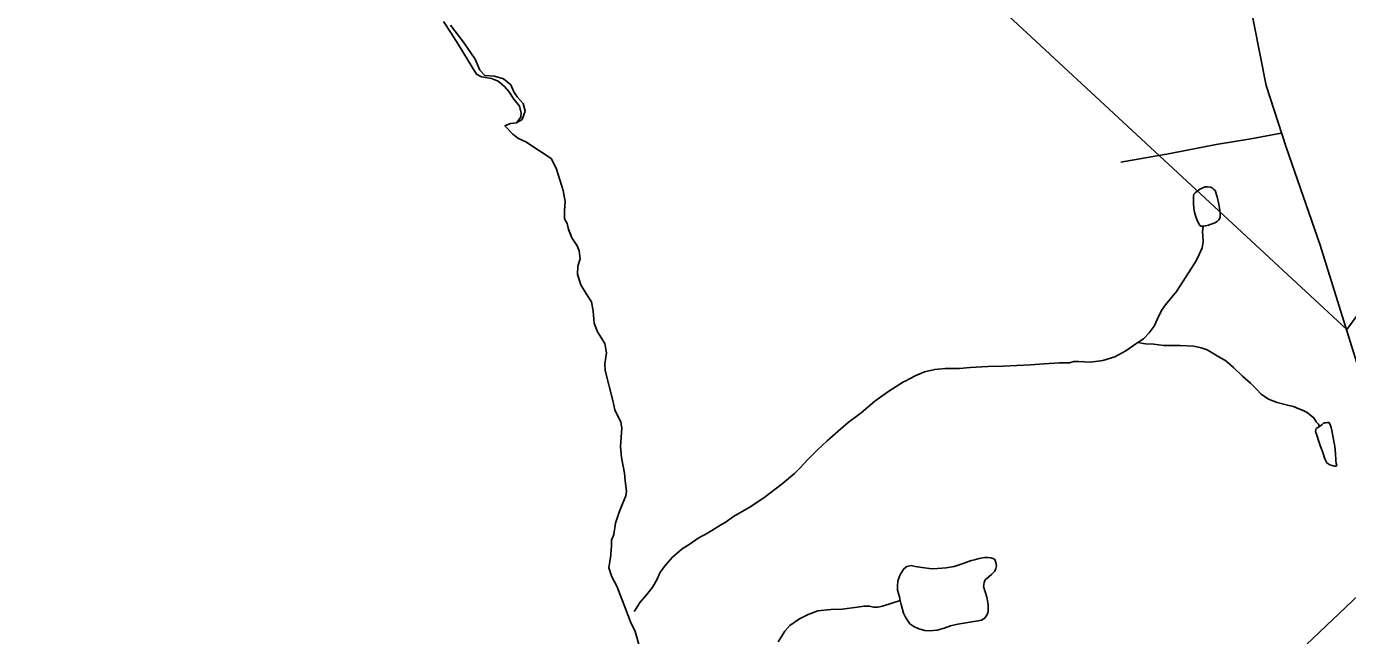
# Model space of a CAD drawing. Extents: x 2082433 to 2279600, y 546599 to 755198.
# Drawn here: x 2117030 to 2123278, y 605188 to 608071 of the extents above; entities that cross this region are included whole.
import ezdxf

# ---------------------------------------------------------------- set-up
doc = ezdxf.new("R2010")
doc.units = 0
for name, color, linetype in [('Exist Boundary Political CountyLine', 7, 'Continuous'), ('Exist Boundary Political Fire Districts', 7, 'Continuous'), ('Exist Hydrographic Misc Water Feature', 7, 'Continuous'), ('Exist Road Non-System Type 51', 7, 'Continuous'), ('Exist Road Secondary Type 51 Attributed', 7, 'Continuous')]:
    doc.layers.add(name, color=color, linetype=linetype)

msp = doc.modelspace()

# ---------------------------------------------------------------- linework, layer by layer
at = {"layer": 'Exist Boundary Political CountyLine'}
for points in [[(2119378.7, 607705.3), (2119351.4, 607736.9), (2119335.7, 607761.3), (2119321.3, 607794.4), (2119286.9, 607823.1), (2119243.8, 607836), (2119197.9, 607838.9), (2119175, 607863.3), (2119152, 607916.4), (2119097.5, 607995.4), (2119035.8, 608077.3)], [(2119955.8, 605039.6), (2119908.4, 605206.9), (2119887.7, 605253.4), (2119856.5, 605331.8), (2119822.9, 605422.3), (2119798.9, 605466.3), (2119785.2, 605508.8), (2119794, 605568.7), (2119796.2, 605596.4), (2119797.3, 605608), (2119797.3, 605639.2), (2119807.7, 605666.4), (2119816.5, 605720.8), (2119834, 605772.9), (2119848.5, 605812.1), (2119865.3, 605848.9), (2119868.4, 605872.1), (2119861.2, 605921), (2119858, 605956.2), (2119844.4, 606030.6), (2119839.5, 606083.4), (2119843.4, 606125.9), (2119846.7, 606171.5), (2119841.2, 606197.9), (2119812.2, 606256.3), (2119802.8, 606301.2), (2119766.7, 606442), (2119765.7, 606473.3), (2119773.7, 606526.1), (2119765.7, 606570.9), (2119731.4, 606625.4), (2119714.4, 606666.2), (2119709.7, 606723), (2119702.5, 606767.8), (2119679.2, 606803), (2119651.3, 606847.9), (2119636.9, 606897.5), (2119638.6, 606936.7), (2119648.2, 606970.4), (2119644.9, 607008), (2119634.5, 607032), (2119609, 607070.4), (2119593.7, 607110.4), (2119587.9, 607137.6), (2119574.8, 607159.8), (2119575.2, 607200.1), (2119578.5, 607241.7), (2119568.8, 607294.6), (2119537.5, 607394.6), (2119512.7, 607443.4), (2119484, 607465.1), (2119429.4, 607499.5), (2119395.2, 607522.7), (2119354.2, 607541.1), (2119330.2, 607560.3), (2119292.8, 607600.3), (2119319.9, 607610.7), (2119348, 607613.9), (2119374.4, 607630.7), (2119388.7, 607669.4), (2119378.7, 607705.3)]]:
    msp.add_lwpolyline(points, dxfattribs=at)
at = {"layer": 'Exist Boundary Political Fire Districts'}
for points in [[(2125185.8, 609236.3), (2123275, 606636.7), (2117030.1, 612429.2)], [(2119802.8, 606301.2), (2119766.7, 606442.1), (2119765.7, 606473.3), (2119773.7, 606526.2), (2119765.7, 606571), (2119731.4, 606625.4), (2119714.4, 606666.3), (2119709.7, 606723.1), (2119702.5, 606767.9), (2119679.2, 606803.1), (2119651.3, 606847.9), (2119636.9, 606897.6), (2119638.6, 606936.8), (2119648.2, 606970.4), (2119644.9, 607008), (2119634.5, 607032.1), (2119609, 607070.5), (2119593.7, 607110.5), (2119587.9, 607137.7), (2119574.8, 607159.9), (2119575.2, 607200.1), (2119578.5, 607241.8), (2119568.8, 607294.6), (2119537.5, 607394.7), (2119512.7, 607443.5), (2119484, 607465.1), (2119429.4, 607499.6), (2119395.2, 607522.7), (2119354.2, 607541.2), (2119330.2, 607560.4), (2119292.8, 607600.4), (2119319.9, 607610.8), (2119348, 607614), (2119368.1, 607642), (2119370.4, 607660.4), (2119361.5, 607694), (2119335.1, 607726.9), (2119311.1, 607762.1), (2119291, 607786.9), (2119261.5, 607810.9), (2119229.5, 607824.6), (2119182.9, 607832.6), (2119158.9, 607844.6), (2119137.4, 607878.2), (2119072.4, 607987.1), (2119039, 608039), (2119002.3, 608093.5)], [(2119841.2, 606197.9), (2119812.2, 606256.3), (2119802.8, 606301.2)], [(2119955.8, 605039.6), (2119908.4, 605206.9), (2119887.7, 605253.4), (2119856.5, 605331.8), (2119822.9, 605422.3), (2119798.9, 605466.3), (2119785.2, 605508.8), (2119794, 605568.7), (2119796.2, 605596.4), (2119797.3, 605608), (2119797.3, 605639.2), (2119807.7, 605666.4), (2119816.5, 605720.8), (2119834, 605772.9), (2119848.5, 605812.1), (2119865.3, 605848.9), (2119868.4, 605872.1), (2119861.2, 605921), (2119858, 605956.2), (2119844.4, 606030.6), (2119839.5, 606083.4), (2119843.4, 606125.9), (2119846.7, 606171.5), (2119841.2, 606197.9)]]:
    msp.add_lwpolyline(points, dxfattribs=at)
at = {"layer": 'Exist Hydrographic Misc Water Feature'}
for points in [[(2122596, 607125.3), (2122586.2, 607125.3), (2122580, 607129.3), (2122568.1, 607149.2), (2122560.1, 607169.2), (2122553.8, 607191.2), (2122551.9, 607209.1), (2122549.7, 607233.1), (2122549.7, 607251.1), (2122549.7, 607265.1), (2122551.5, 607277.1), (2122557.7, 607283.1), (2122567.3, 607291.2), (2122579.4, 607301.2), (2122593.4, 607307.3), (2122605.3, 607311.4), (2122615.3, 607311.4), (2122629.4, 607309.5), (2122639.3, 607305.5), (2122645.4, 607299.5), (2122651.4, 607293.5), (2122661.6, 607263.6), (2122669.6, 607229.7), (2122673.9, 607201.7), (2122675.8, 607183.7), (2122675.8, 607171.7), (2122676.2, 607165.7), (2122670, 607155.7), (2122662.1, 607147.6), (2122650.2, 607141.6), (2122620, 607129.4), (2122606.1, 607127.4), (2122596, 607125.3)], [(2122596, 607125.3), (2122592.3, 607099.3), (2122594.4, 607079.4), (2122594.6, 607051.4), (2122590.7, 607023.3), (2122576.8, 606991.3), (2122562.8, 606961.3), (2122529.2, 606909.1), (2122497.4, 606861), (2122469.5, 606816.8), (2122439.8, 606780.8), (2122417.8, 606752.7), (2122398.2, 606726.6), (2122380.1, 606686.5), (2122364.3, 606652.5), (2122340.3, 606620.3), (2122312.6, 606592.2), (2122286.6, 606574.2)], [(2122286.6, 606574.2), (2122276.6, 606568.1), (2122228.8, 606535.9), (2122177.1, 606507.7), (2122121.1, 606489.5), (2122063.1, 606481.2), (2122005.1, 606485), (2121983.1, 606484.9), (2121963, 606478.8), (2121915.3, 606478.5), (2121843.3, 606474.2), (2121779.3, 606469.9), (2121649.3, 606463.4), (2121577.3, 606461), (2121493.3, 606456.7), (2121443.2, 606452.5), (2121375.6, 606452.2), (2121325.5, 606447.9), (2121277.5, 606435.7), (2121233.7, 606417.6), (2121185.9, 606391.4), (2121177.9, 606389.4), (2121108.2, 606345), (2121042.3, 606296.8), (2120978.6, 606242.5), (2120916.9, 606196.2), (2120868.9, 606156), (2120817, 606109.8), (2120769.2, 606065.6), (2120723.5, 606019.4), (2120691.7, 605983.3), (2120661.8, 605955.2), (2120604.1, 605907), (2120518.2, 605840.6), (2120448.5, 605794.3), (2120374.7, 605752), (2120335.1, 605723.8), (2120317.1, 605713.8), (2120251.3, 605673.5), (2120207.4, 605649.3), (2120169.6, 605623.1), (2120131.5, 605598.9), (2120085.8, 605558.7), (2120051.9, 605520.6), (2120028, 605488.6), (2120012.4, 605454.5), (2119992.3, 605418.4), (2119964.6, 605382.3), (2119932.8, 605346.2), (2119918.9, 605324.1), (2119908.8, 605308.1), (2119905.1, 605302.1)], [(2122286.6, 606574.2), (2122322.5, 606568.3), (2122362.7, 606566.5), (2122408.6, 606560.7), (2122486.5, 606561), (2122550.5, 606557.3), (2122586.6, 606549.4), (2122614.9, 606539.6), (2122660.8, 606511.8), (2122702.9, 606488), (2122739.2, 606456.1), (2122781.4, 606416.3), (2122819.3, 606382.5), (2122847.6, 606354.6), (2122869.6, 606330.8), (2122883.5, 606320.9), (2122903.6, 606307), (2122945.8, 606291.1), (2122999.8, 606277.4), (2123021.9, 606271.4), (2123047.8, 606261.6), (2123067.9, 606253.7), (2123087.9, 606243.8), (2123105.8, 606227.8), (2123118.1, 606217.9), (2123130.2, 606200), (2123140, 606187.9), (2123146.2, 606178)], [(2123146.2, 606178), (2123156, 606186.1), (2123166.1, 606194.1), (2123176.1, 606194.1), (2123184.1, 606196.2), (2123190.1, 606196.2), (2123196, 606186.2), (2123200.1, 606172.3), (2123204.4, 606158.3), (2123218.6, 606082.4), (2123220.6, 606050.4), (2123222.9, 606018.4), (2123224.9, 606002.5), (2123226.8, 605994.5), (2123224.9, 605990.4), (2123214.9, 605990.4), (2123204.8, 605992.3), (2123194.8, 605996.3), (2123180.8, 606006.3), (2123170.8, 606024.2), (2123160.5, 606054.1), (2123150.7, 606082.1), (2123142.7, 606106), (2123132.4, 606136), (2123126.3, 606154), (2123128.3, 606161.9), (2123130.2, 606167.9), (2123146.2, 606178)], [(2121162.3, 605353.6), (2121158.4, 605371.6), (2121150, 605403.5), (2121150, 605423.5), (2121151.8, 605445.5), (2121155.7, 605459.5), (2121159.8, 605469.5), (2121165.8, 605481.5), (2121179.5, 605503.6), (2121193.5, 605515.6), (2121213.6, 605519.7), (2121233.7, 605515.8), (2121265.6, 605510), (2121311.6, 605504.1), (2121339.5, 605506.2), (2121379.7, 605508.4), (2121417.6, 605514.7), (2121459.6, 605528.8), (2121485.5, 605538.9), (2121499.4, 605542.9), (2121513.4, 605547), (2121535.3, 605553.1), (2121561.3, 605557.2), (2121575.3, 605557.3), (2121591.3, 605555.4), (2121601.3, 605553.5), (2121605.2, 605551.5), (2121609.3, 605547.5), (2121615.3, 605533.5), (2121617.5, 605517.5), (2121615.5, 605505.5), (2121609.5, 605493.5), (2121593.5, 605477.4), (2121573.8, 605459.3), (2121563.8, 605451.2), (2121559.9, 605439.3), (2121555.8, 605421.2), (2121564, 605395.3), (2121572, 605369.4), (2121576.3, 605345.4), (2121578.4, 605331.4), (2121578.6, 605301.4), (2121574.7, 605291.4), (2121562.6, 605271.3), (2121546.6, 605261.3), (2121530.6, 605257.2), (2121500.6, 605253.1), (2121472.8, 605249), (2121434.8, 605242.8), (2121400.8, 605234.7), (2121370.8, 605222.5), (2121336.8, 605214.4), (2121298.9, 605210.2), (2121279, 605212.1), (2121250.9, 605220), (2121226.9, 605231.9), (2121208.8, 605243.8), (2121188.8, 605271.7), (2121178.5, 605293.6), (2121166.4, 605335.6), (2121162.3, 605353.6)], [(2121162.3, 605353.6), (2121118.2, 605339.4), (2121078.6, 605327.2), (2121056.5, 605323.1), (2121036.6, 605323), (2121016.5, 605326.9), (2120992.5, 605326.8), (2120948.6, 605320.6), (2120888.6, 605312.4), (2120834.6, 605312.1), (2120772.5, 605305.9), (2120726.8, 605287.7), (2120686.8, 605267.5), (2120641.1, 605235.3), (2120617.1, 605209.2), (2120585.3, 605159)]]:
    msp.add_lwpolyline(points, dxfattribs=at)
at = {"layer": 'Exist Road Non-System Type 51'}
msp.add_lwpolyline([(2122964.4, 607564.9), (2122820.6, 607538.4), (2122656.7, 607511.6), (2122439.1, 607468.8), (2122205.3, 607427.7)], dxfattribs=at)
at = {"layer": 'Exist Road Secondary Type 51 Attributed'}
for points in [[(2123597.6, 605625.4), (2123475.1, 605995.7), (2123321.2, 606483), (2123148.3, 607034.8), (2122988.1, 607499), (2122893.2, 607791.2), (2122808.9, 608223.7), (2122781.5, 608406.2), (2122773, 608577.1), (2122802.5, 609198.5), (2122853.2, 609828.3), (2122882.7, 610163.8), (2122956.5, 610878), (2122992.3, 611202.9), (2123044.5, 611501.7)], [(2123597.6, 605625.4), (2123362.9, 605411.3), (2123052, 605116.6), (2122652.1, 604750.1), (2122395.1, 604506.8), (2122084.2, 604222.5), (2121972.9, 604123.1), (2121747.6, 603915.9), (2121619.2, 603811.4), (2121445.3, 603700.1), (2121136.1, 603493.6), (2120689.9, 603200.7), (2120421, 603020), (2120316.5, 602950.7), (2120248.8, 602894.1), (2120171.8, 602817.8)]]:
    msp.add_lwpolyline(points, dxfattribs=at)

doc.saveas('drawing.dxf')
